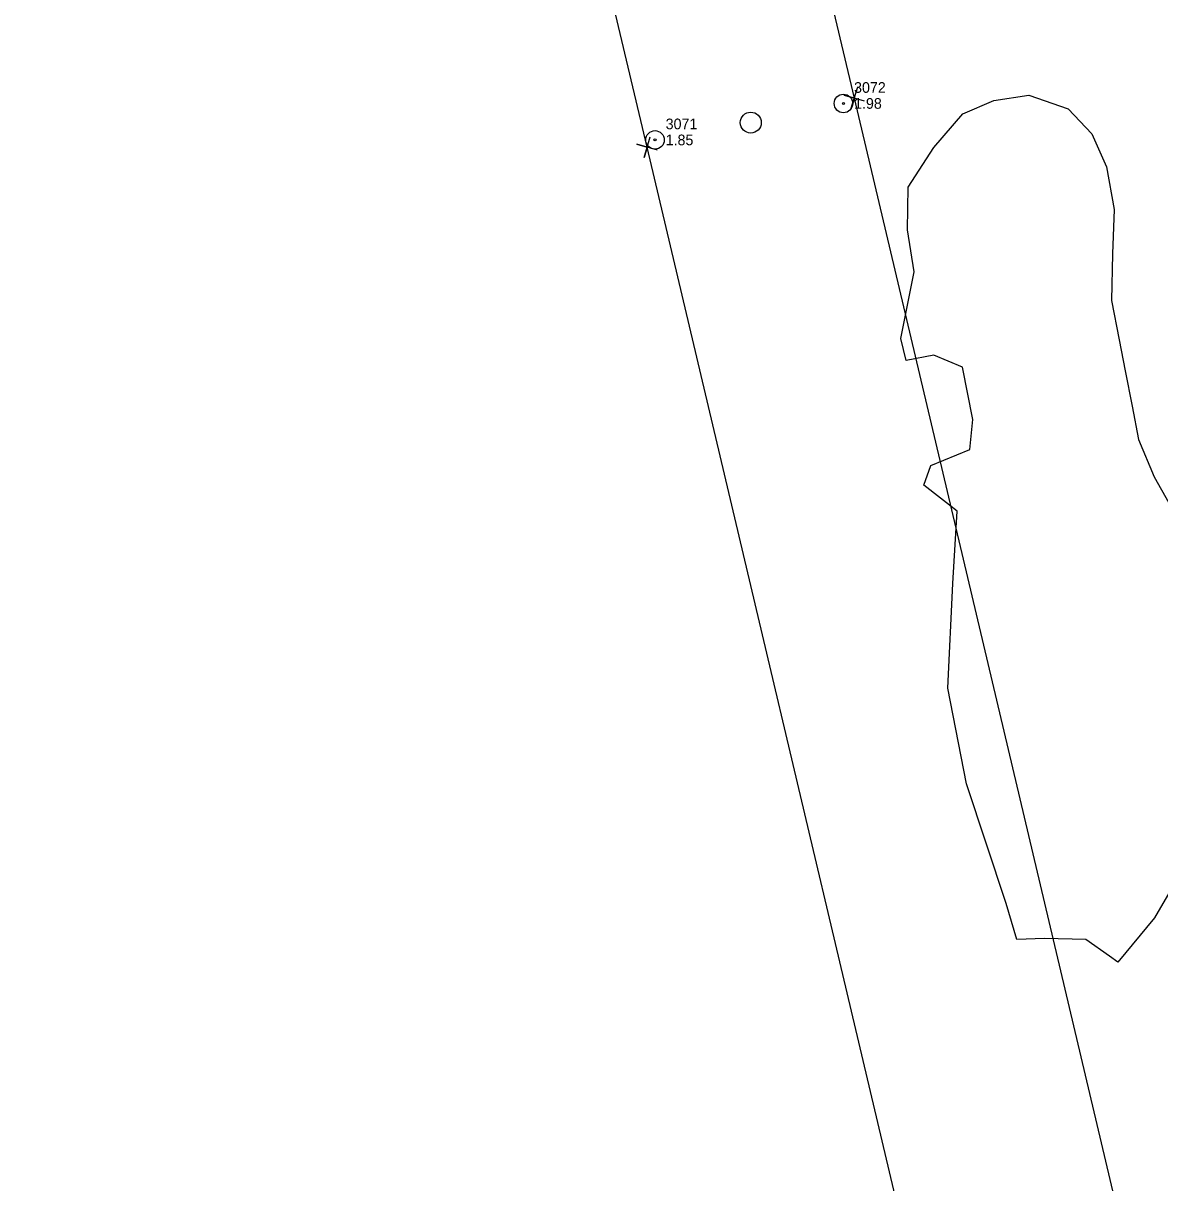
# Model space of a CAD drawing. Extents: x 3040896 to 3051146, y 687568 to 732976.
# Drawn here: x 3047623.6 to 3047890.5, y 704300.5 to 704572.8 of the extents above; entities that cross this region are included whole.
import ezdxf

# ---------------------------------------------------------------- set-up
doc = ezdxf.new("R2010")
doc.units = 0
for name, color, linetype in [('Exist Other Culture Anchor (Guy Wire) CELL', 7, 'Continuous'), ('Exist Other Culture Anchor (Guy Wire) Cogo Elevation', 7, 'Continuous'), ('Exist Other Culture Anchor (Guy Wire) Cogo Number', 7, 'Continuous'), ('Exist Property Corner CELL', 7, 'Continuous'), ('Exist Right of Way Easement Line', 7, 'Continuous'), ('Exist Utilities Other Pole CELL', 7, 'Continuous'), ('Exist Vegetation Woods Line', 7, 'Continuous')]:
    doc.layers.add(name, color=color, linetype=linetype)

# ---------------------------------------------------------------- blocks, each defined once
blk = doc.blocks.new('EXIST OTHER CULTURE ANCHOR (GUY WIRE)')
at = {"layer": 'Exist Other Culture Anchor (Guy Wire) CELL'}
for radius in [0.0436, 0.0048]:
    blk.add_circle((0, 0), radius, dxfattribs=at)

msp = doc.modelspace()

# ---------------------------------------------------------------- linework, layer by layer
at = {"layer": 'Exist Property Corner CELL'}
for p, q in [((3047818.81, 704555.26), (3047818.81, 704555.26)), ((3047770.16, 704543.74), (3047770.16, 704543.74))]:
    msp.add_line(p, q, dxfattribs=at)
for points in [[(3047821.21, 704554.54), (3047816.42, 704555.98), (3047818.81, 704555.26), (3047818.09, 704552.87), (3047819.53, 704557.66)], [(3047772.55, 704543.02), (3047767.76, 704544.45), (3047770.16, 704543.74), (3047769.44, 704541.34), (3047770.88, 704546.13)]]:
    msp.add_lwpolyline(points, dxfattribs=at)
at = {"layer": 'Exist Right of Way Easement Line'}
for points in [[(3048254.77, 702716.23), (3048181.73, 703022.98), (3048109.08, 703329.22), (3048036.73, 703636.15), (3047963.44, 703942.98), (3047891.14, 704249.37), (3047818.81, 704555.26), (3047745.17, 704865.56), (3047672.23, 705171.05)], [(3048206.12, 702704.68), (3048133.09, 703011.42), (3048060.42, 703317.71), (3047988.08, 703624.6), (3047914.8, 703931.43), (3047842.48, 704237.88), (3047770.16, 704543.74), (3047696.53, 704853.98), (3047623.64, 705159.25)]]:
    msp.add_lwpolyline(points, dxfattribs=at)
at = {"layer": 'Exist Utilities Other Pole CELL'}
msp.add_circle((3047794.48, 704549.5), 2.46, dxfattribs=at)
at = {"layer": 'Exist Vegetation Woods Line'}
for points in [[(3047896.75, 704375.51), (3047889.26, 704362.74), (3047880.64, 704352.32), (3047878.75, 704353.78), (3047873.14, 704357.64), (3047863.46, 704357.93), (3047856.98, 704357.68), (3047854.46, 704366.14), (3047845.12, 704394.24), (3047840.74, 704416.71), (3047841.9, 704441.24), (3047842.97, 704458.27), (3047835.11, 704464.39), (3047836.77, 704468.95), (3047845.93, 704472.77), (3047846.59, 704479.81), (3047844.19, 704492.1), (3047837.45, 704494.91), (3047830.96, 704493.64), (3047829.75, 704498.81), (3047832.83, 704514.44), (3047831.26, 704524.29), (3047831.42, 704534.32), (3047837.46, 704543.67), (3047844.26, 704551.6), (3047851.52, 704554.71), (3047859.8, 704555.91), (3047869.02, 704552.77), (3047874.55, 704546.84), (3047878.04, 704539.15), (3047879.83, 704529.13), (3047879.4, 704518.72), (3047879.16, 704507.7)], [(3047879.16, 704507.7), (3047880.96, 704498.48), (3047882.38, 704491.2), (3047884.01, 704482.9), (3047885.56, 704475.09), (3047889.22, 704466.35), (3047894.36, 704457.14)]]:
    msp.add_lwpolyline(points, dxfattribs=at)

# ---------------------------------------------------------------- block references
at = {"layer": 'Exist Other Culture Anchor (Guy Wire) CELL', "xscale": 50, "yscale": 50}
for p in [(3047816.24, 704554), (3047772, 704545.44)]:
    msp.add_blockref('EXIST OTHER CULTURE ANCHOR (GUY WIRE)', p, dxfattribs=at)

# ---------------------------------------------------------------- texts
at = {"layer": 'Exist Other Culture Anchor (Guy Wire) Cogo Elevation'}
for s, p in [('1.98', (3047818.74, 704552.75)), ('1.85', (3047774.5, 704544.19))]:
    msp.add_text(s, height=2.5, dxfattribs=at).set_placement(p)
at = {"layer": 'Exist Other Culture Anchor (Guy Wire) Cogo Number'}
for s, p in [('3072', (3047818.74, 704556.5)), ('3071', (3047774.5, 704547.94))]:
    msp.add_text(s, height=2.5, dxfattribs=at).set_placement(p)

doc.saveas('drawing.dxf')
